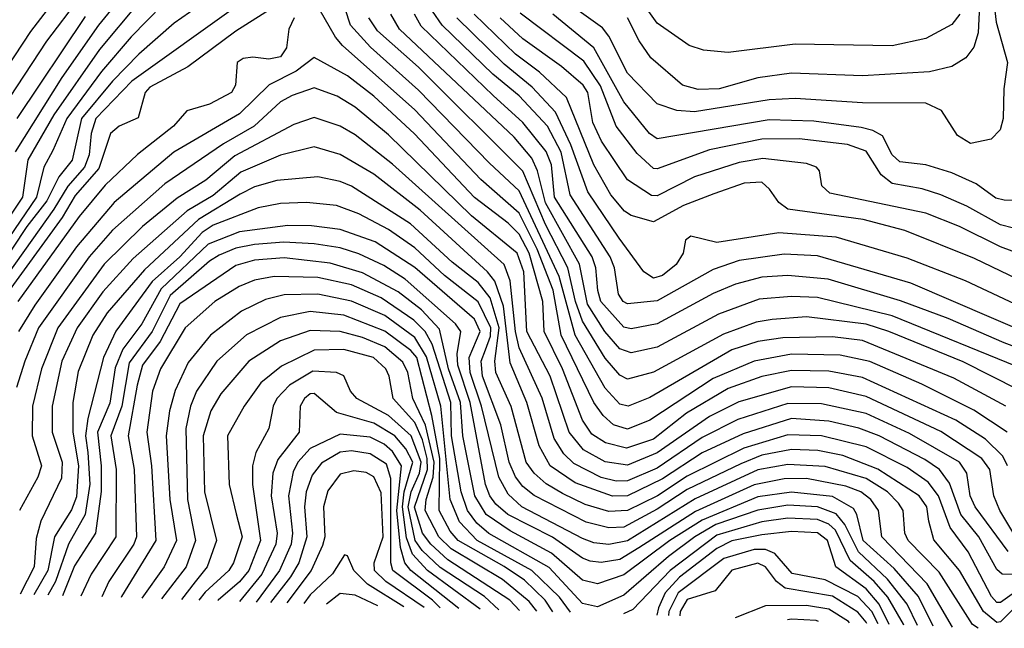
# Model space of a CAD drawing. Extents: x 501367 to 657802, y 482273 to 547541.
# Tile 367 of 656: x 617796 to 620435, y 484100 to 485730. Entities that reach past the tile are written whole.
import ezdxf

# ---------------------------------------------------------------- set-up
doc = ezdxf.new("R2010")
doc.units = 0

msp = doc.modelspace()

# ---------------------------------------------------------------- linework, layer by layer
at = {"layer": '0CON20XD'}
for points in [[(618044.9, 485905.1), (617867.9, 485672.1), (617768.3, 485521.7)], [(618120.6, 485855), (618007, 485715), (617909.1, 485575), (617783.6, 485376.4)], [(617923, 485827), (617825, 485698.3), (617715.7, 485534.3), (617571.7, 485265), (617556.1, 485185), (617535, 485165.4), (617505, 485149.4), (617495, 485152.5), (617455, 485213.8), (617436, 485255), (617416.3, 485335), (617385, 485369.8), (617255, 485392.8), (617207.2, 485407.2), (617015, 485518), (616847, 485577)], [(618222.4, 485815), (618095, 485683.8), (618015, 485591.1), (617922, 485465), (617885, 485379.2), (617860.7, 485335), (617841.1, 485255), (617663.6, 484995)], [(618333, 485807), (618209.6, 485720.4), (618115, 485637.7), (618044.4, 485565.6), (617961.6, 485465), (617936.4, 485353.6), (617901.1, 485308.9), (617868.6, 485245), (617815, 485176.3), (617695, 484996.6)], [(618543.6, 485806.4), (618375, 485699), (618246.6, 485603.4), (618145, 485549.4), (618132.2, 485535), (618113.3, 485466.7), (618062.2, 485445), (618039.3, 485425), (618008.5, 485331.5), (617945, 485258.9), (617909.5, 485200.5), (617753.1, 484985)], [(620439.2, 484695), (620300.3, 484770.3), (620055, 484870.4), (619975, 484880.8), (619841.7, 484878.3), (619775, 484868.1), (619705, 484845.4), (619485, 484718.1), (619427.1, 484695), (619405, 484700.3), (619365, 484742.7), (619285.3, 484885), (619242.2, 485042.2), (619135, 485272), (619055, 485345.5), (618865, 485540.9), (618736.6, 485656.6), (618683, 485715), (618654.1, 485804.1)], [(620402.5, 485815), (620413.3, 485723.3), (620443.7, 485615), (620434, 485545), (620432.7, 485465), (620424.5, 485435), (620400.2, 485409.8), (620345, 485398.8), (620309.6, 485419.6), (620267.2, 485487.2), (620225, 485506), (620055, 485506.9), (619875, 485519.3), (619805, 485514.9), (619605, 485483.5), (619557.1, 485487.1), (619505, 485504.8), (619425, 485587.1), (619375.6, 485685.6), (619358.2, 485708.2), (619224.4, 485805)], [(620371.5, 485825), (620365.4, 485694.7), (620353.2, 485656.8), (620332.1, 485627.9), (620295, 485604.7), (620235, 485590), (620055, 485580), (619865, 485586.7), (619775, 485574.4), (619671.2, 485545), (619615, 485543.3), (619572.3, 485555), (619487.5, 485627.5), (619456.4, 485673.6), (619425, 485734.7)], [(620316.2, 485745), (620295, 485717.3), (620225, 485679.8), (620135, 485660), (619875, 485664.4), (619695, 485642.5), (619628.8, 485648.8), (619590.6, 485660.6), (619505, 485720.3), (619453.4, 485793.4)], [(618114.7, 485775.2), (618010.2, 485649.8), (617887.4, 485475), (617817.8, 485355), (617803.7, 485255), (617631.6, 484998.4)], [(618375.5, 485764.5), (618096.3, 485565), (618000.1, 485465), (617987.4, 485425), (617982.2, 485367.8), (617969.4, 485335), (617925, 485284.4), (617887.4, 485222.6), (617724.6, 484995)], [(620443.4, 484625), (620354, 484684), (620214.1, 484754.1), (620075, 484814.4), (619995, 484831.5), (619865, 484834), (619765, 484815.4), (619655, 484769.1), (619485, 484657.3), (619425, 484633.1), (619387.6, 484645), (619359.6, 484669.6), (619335, 484704.8), (619247.8, 484885), (619225.7, 485005.7), (619183.4, 485115), (619135, 485211.6), (619032.2, 485302.2), (618855, 485488.9), (618661.3, 485661.3), (618642.8, 485682.8), (618599.1, 485759.1)], [(620515, 484882.6), (620185, 485024.2), (619935, 485097.1), (619845, 485101.7), (619725, 485084.9), (619655, 485060.6), (619505, 484977), (619425, 484968.9), (619413.5, 484975), (619401, 484995), (619390.8, 485065), (619379.2, 485095), (619271.3, 485261.3), (619247.3, 485375), (619210.9, 485445), (619135, 485525.7), (619064.3, 485584.3), (618928.6, 485715), (618902.6, 485752.6)], [(617971.2, 485738.8), (617787.9, 485465)], [(618531.9, 485735), (618517.7, 485705), (618511.3, 485655), (618495, 485630.6), (618463.9, 485623.9), (618420.8, 485629.2), (618395, 485625.9), (618379.1, 485615), (618374.2, 485555), (618363.5, 485535), (618305, 485503.3), (618244.1, 485485.9), (618208.4, 485445), (618111.4, 485368.6), (618025, 485286.8), (617955, 485202.6), (617790.8, 484975)], [(620475, 484738), (620325, 484813.6), (620125.9, 484895), (620065, 484914.3), (619905, 484933.8), (619812.6, 484927.4), (619770.5, 484919.5), (619682.3, 484887.7), (619495, 484785.5), (619425, 484767.5), (619405, 484778.3), (619365, 484823.7), (619305, 484922.4), (619285.7, 484975), (619265.5, 485065.5), (619205, 485181.7), (619144.4, 485324.4), (618865, 485602.4), (618755, 485700.2), (618732.2, 485735)], [(620495, 484790.4), (620135, 484936.9), (619935, 484985.7), (619865, 484988.5), (619778.6, 484981.4), (619669.1, 484940.9), (619505, 484852.9), (619435, 484838.1), (619405, 484848.4), (619364.6, 484895), (619318.3, 484968.3), (619296.8, 485075), (619205, 485239.7), (619184.3, 485325), (619168.7, 485358.7), (619121.5, 485415), (618814.5, 485705), (618791.2, 485745)], [(620615, 484797), (620435, 484864.6), (620285, 484929.9), (620157.4, 484977.4), (619963.5, 485035), (619855.1, 485045.1), (619785, 485040), (619715, 485021.5), (619655, 484996.8), (619505, 484915.5), (619435, 484902.3), (619415, 484906.8), (619354.2, 484975), (619345.7, 485004.3), (619340.8, 485065), (619330.2, 485095), (619229.5, 485255), (619221.1, 485341.1), (619207.2, 485377.2), (619145, 485454.2), (619065, 485526.7), (618872.4, 485712.4), (618854, 485745)], [(620507.9, 484947.9), (620330.9, 485030.9), (620175, 485091.5), (619985, 485147.9), (619831.2, 485158.8), (619665, 485133.4), (619595, 485150), (619580.9, 485139.1), (619574.7, 485105), (619555.7, 485074.3), (619519.2, 485045), (619495, 485037.7), (619469, 485055), (619402.8, 485145), (619318.6, 485268.6), (619273.6, 485395), (619232.3, 485482.3), (619169.7, 485549.7), (619095, 485611.1), (618967.4, 485735)], [(620495, 485023.1), (620355, 485090), (620168.9, 485165), (620057.1, 485195), (619855, 485222.8), (619830.5, 485240.5), (619806.1, 485276.1), (619784.9, 485294.9), (619738.1, 485291.9), (619656.7, 485263.3), (619575, 485232), (619495, 485188.7), (619435.4, 485205.4), (619416.9, 485216.9), (619380.9, 485260.9), (619335, 485341.2), (619261.9, 485521.9), (619189.3, 485589.3), (619125, 485637.4), (619014.6, 485744.6)], [(620505, 485091.9), (620425, 485121.3), (620315, 485175.8), (620225, 485212), (619968, 485265), (619946, 485285), (619940, 485325), (619932, 485335), (619905, 485345.2), (619787.9, 485357.9), (619725, 485347.6), (619605, 485309.5), (619505, 485258.3), (619489.5, 485259.5), (619425, 485301.4), (619355.2, 485405), (619332.4, 485455), (619318.5, 485535), (619306.7, 485555), (619248.7, 485605), (619145, 485678.5), (619083.6, 485735)], [(620495, 485162.4), (620425, 485180.2), (620335, 485230.8), (620265, 485261.3), (620215, 485277.1), (620135, 485291.5), (620104.9, 485314.9), (620065, 485378), (620015, 485395.4), (619885, 485410.9), (619785, 485409.9), (619645, 485381.2), (619505, 485330.4), (619495, 485331.7), (619451.3, 485371.3), (619394.8, 485445), (619353, 485553), (619308.5, 485618.5), (619137.3, 485747.3)], [(620485, 485244.8), (620435, 485246.3), (620412.3, 485252.3), (620360.2, 485290.2), (620295, 485319.5), (620225, 485341.1), (620155, 485349.7), (620135, 485368.2), (620108.9, 485418.9), (620083.2, 485433.2), (620051.3, 485441.3), (619925, 485458.6), (619805, 485461.8), (619505, 485411), (619484.4, 485425), (619415, 485510.2), (619334.8, 485654.8), (619225, 485744.6)], [(620443.6, 484535), (620431.2, 484561.2), (620385, 484606.7), (620305, 484657), (620055, 484771.5), (619965, 484788.5), (619865, 484790.2), (619785, 484774), (619695, 484741.8), (619583.8, 484676.2), (619495, 484606.7), (619422.9, 484582.8), (619366.3, 484596.3), (619329.5, 484619.5), (619305, 484657.6), (619250.8, 484795), (619202.3, 484895), (619198.1, 484975), (619161.9, 485105), (619135, 485155.7), (619105.8, 485185), (619015, 485254), (618854.6, 485424.6), (618745.1, 485525.1), (618675, 485579.8), (618585, 485628.8), (618537.5, 485592.5), (618464.3, 485555.7), (618385, 485477.5), (618209.3, 485375), (618049.4, 485240.6), (617948.3, 485121.7), (617836.4, 484965), (617792.6, 484895)], [(620472, 484335), (620423.2, 484415), (620406.9, 484455), (620396.7, 484525), (620375.5, 484555), (620265, 484627.1), (620065, 484720.7), (619965, 484743.8), (619865, 484746.6), (619723.9, 484706.1), (619645, 484667.4), (619505, 484569.6), (619425, 484536.9), (619365.6, 484545.6), (619307.7, 484577.7), (619268.8, 484625), (619217.5, 484775), (619155.1, 484895), (619147.6, 485055), (619129.6, 485105), (619007, 485205), (618785, 485421.9), (618695, 485495.5), (618647.1, 485525), (618585, 485547.4), (618526.5, 485526.5), (618495, 485510), (618424.8, 485445), (618342.6, 485397.4), (618185, 485290.2), (618045, 485166.5), (617982.2, 485095), (617846.6, 484905), (617810.1, 484815), (617787.4, 484745)], [(620445.9, 484305.9), (620357, 484425), (620344.1, 484455), (620335.2, 484515), (620314.8, 484545), (620181.5, 484621.5), (620065, 484675.1), (619945, 484701.1), (619855, 484702.3), (619720.8, 484659.2), (619625, 484610.6), (619505, 484528.9), (619425, 484494.9), (619395, 484494.3), (619355, 484503.8), (619281.3, 484541.3), (619255, 484567.5), (619228.4, 484608.4), (619196.2, 484716.2), (619135, 484851), (619124.7, 484894.8), (619110.9, 485030.9), (619094.2, 485074.2), (618795, 485342.8), (618695, 485421.9), (618655, 485444.8), (618585, 485468.4), (618530.7, 485449.3), (618372.9, 485365), (618295, 485300.5), (618218, 485252), (618125, 485176.4), (618022, 485075), (617898.3, 484905), (617854.4, 484795), (617830.3, 484695), (617829.5, 484615), (617854.2, 484535), (617844.8, 484505), (617795.8, 484415)], [(620505, 484244.3), (620429.5, 484245), (620415, 484257.1), (620367.3, 484345), (620319, 484405), (620288.4, 484488.4), (620261.6, 484525), (620222.4, 484552.4), (620100, 484615), (620045.6, 484635.6), (619965, 484654.9), (619865, 484661.5), (619735, 484620.7), (619625, 484569.7), (619519.4, 484500.6), (619425, 484454.9), (619385, 484453.8), (619285, 484489.4), (619217.5, 484535), (619188.8, 484588.8), (619155.6, 484705), (619110.8, 484810.8), (619092.7, 484962.7), (619069.9, 485029.9), (619049.9, 485055), (618869.4, 485219.4), (618745, 485315.8), (618655, 485368.7), (618585, 485389.2), (618495, 485367.2), (618388.4, 485321.6), (618315, 485259.1), (618245, 485217.6), (618099.7, 485090.3), (618018.9, 485001.1), (617949.6, 484905), (617909.3, 484815), (617883.2, 484695), (617882.7, 484625), (617910.1, 484545), (617908.2, 484501.8), (617852.8, 484387.2), (617839.8, 484340.2), (617834.9, 484265), (617796.9, 484191)], [(620475.1, 484204.9), (620425, 484169.1), (620415, 484169.2), (620401.4, 484185), (620338.8, 484305), (620290.3, 484370.3), (620258.9, 484455), (620231.6, 484491.6), (620175, 484530.2), (620065, 484585.7), (619945, 484615.1), (619855, 484617.8), (619737.3, 484582.7), (619585, 484507.6), (619505.7, 484455), (619425, 484415.1), (619375, 484412.7), (619311.9, 484431.9), (619250.6, 484460.6), (619206.8, 484486.8), (619175.1, 484515.1), (619153.3, 484545), (619113.7, 484693.7), (619072.6, 484785), (619069.4, 484815), (619081, 484905), (619057.3, 484985), (619025, 485026.3), (618955, 485080.7), (618843.3, 485183.3), (618685, 485284.2), (618655, 485296.8), (618595, 485308.7), (618485, 485299.4), (618425, 485282.4), (618386.9, 485263.1), (618274.9, 485195), (618130.3, 485059.7), (618030.7, 484945), (617992.1, 484885), (617952.5, 484787.5), (617938.6, 484705), (617938.2, 484625), (617953.4, 484535), (617948.1, 484451.9), (617935, 484417.1), (617889.4, 484345), (617871.1, 484255), (617834.1, 484189.8)], [(620472.5, 484165), (620425, 484117.4), (620415, 484115.3), (620379.1, 484145), (620315, 484254.8), (620246.8, 484336.8), (620232.8, 484387.2), (620227.3, 484425), (620207.3, 484455), (620096.4, 484526.4), (620002.9, 484562.9), (619935.8, 484575.8), (619865, 484579.1), (619785, 484563.2), (619729.2, 484540.8), (619585, 484471.3), (619505, 484418.6), (619415, 484370.6), (619375, 484368.6), (619314.2, 484384.2), (619175.4, 484455.4), (619145, 484479.4), (619125.4, 484505.4), (619108, 484545), (619085.7, 484645), (619036.8, 484775), (619033.2, 484815), (619044.6, 484845.4), (619057.7, 484882.3), (619059.1, 484905), (619025, 484974), (618935, 485044.6), (618855, 485119.2), (618785, 485168.4), (618705, 485210.3), (618645, 485231.9), (618565, 485240.8), (618495, 485237.3), (618435, 485226), (618315, 485179.6), (618285, 485160.1), (618224.9, 485095), (618151.2, 485028.8), (618054.1, 484895.9), (618020.7, 484825), (617978.6, 484661.4), (617972.2, 484615), (617978.9, 484571.1), (617983.6, 484486.4), (617971.1, 484405), (617926.5, 484325), (617891.6, 484225), (617871.8, 484188.5)], [(620364.9, 484100), (620350, 484110), (620260.6, 484250.6), (620177.9, 484335), (620168.3, 484355), (620163.8, 484415), (620151.6, 484435), (620121.8, 484465), (620065, 484500.7), (619955, 484533.4), (619855, 484539), (619775, 484524.4), (619606.9, 484446.9), (619425, 484334.1), (619375, 484324.2), (619335, 484329), (619305, 484340.4), (619142.2, 484425), (619105, 484458.8), (619080.1, 484505), (619033.7, 484695), (619003.4, 484785), (619000.9, 484825), (619030.1, 484895), (619015, 484928), (618855, 485065.9), (618748.9, 485135), (618655, 485167.9), (618578.2, 485178.2), (618515, 485178.7), (618385, 485161.8), (618301.1, 485128.9), (618175, 485008.7), (618123.5, 484915), (618072.1, 484847.9), (618052.3, 484797.7), (618037.2, 484702.8), (618004.1, 484625), (618014.3, 484535), (618014.1, 484465.9), (617999.1, 484355), (617942.5, 484267.5), (617910.4, 484187.3)], [(620296.3, 484102.9), (620228.8, 484218.8), (620107, 484345), (620098.5, 484415), (620077.7, 484445), (620050.7, 484465), (620010.9, 484480.9), (619905, 484501), (619845, 484499.9), (619765, 484484), (619607.1, 484412.9), (619456, 484315), (619405, 484284.3), (619355, 484276.1), (619325, 484279.6), (619305, 484287.4), (619223.8, 484343.8), (619104.8, 484405), (619072.2, 484432.2), (619055.8, 484455), (619044.9, 484485.1), (619003.2, 484705), (618970.4, 484805), (618968.8, 484835), (618978.9, 484895), (618964.5, 484915), (618829, 485035), (618771.8, 485071.8), (618705, 485102.7), (618655, 485119.2), (618585, 485130), (618503.8, 485133.8), (618425, 485128.3), (618375, 485118), (618330.9, 485099.1), (618305, 485083.3), (618198.9, 484991.1), (618151.5, 484895), (618089.3, 484810.7), (618069.4, 484695), (618040.1, 484615), (618054.7, 484525), (618053.4, 484345), (617987.3, 484245), (617959.4, 484185.7)], [(620244.8, 484105.2), (620205.1, 484185), (620140.3, 484260.3), (620057.3, 484335), (620040.4, 484405), (620030.8, 484420.8), (619975, 484452.7), (619865, 484464.9), (619775, 484451.9), (619625, 484389.3), (619538.9, 484335), (619415, 484242.8), (619345, 484218.9), (619305, 484229.1), (619221.2, 484301.2), (619110.8, 484360.8), (619046.4, 484405), (619015.6, 484455), (618983.7, 484615), (618978, 484705), (618945.2, 484795.2), (618921.3, 484901.3), (618872.8, 484952.8), (618810.8, 485000.8), (618715, 485052.3), (618628.3, 485078.3), (618505, 485091.9), (618425, 485086), (618375, 485072), (618225, 484969.3), (618172.3, 484867.7), (618125.3, 484805), (618111.2, 484751.2), (618086.9, 484615), (618103.2, 484525), (618109.2, 484345), (618101.5, 484325), (618034.6, 484225), (618015.8, 484183.8)], [(620202.9, 484107), (620174.9, 484165), (620121.8, 484231.8), (620044.6, 484304.6), (620008.2, 484378.2), (619985, 484406.9), (619935, 484425.3), (619855, 484429.5), (619775, 484416.5), (619662.4, 484377.6), (619605.6, 484345), (619535, 484292.1), (619415, 484188.6), (619345, 484157.6), (619305, 484166.7), (619215, 484263.1), (619053.5, 484353.5), (619021.4, 484381.4), (618996.2, 484415), (618979.4, 484465), (618953.6, 484615), (618952, 484705), (618901.2, 484861.2), (618883.2, 484895), (618852.9, 484925), (618765, 484985.3), (618685, 485020.2), (618595, 485039.6), (618477.7, 485042.3), (618425, 485032.7), (618384.7, 485015.3), (618319.2, 484975), (618239.6, 484905), (618173, 484795), (618152.1, 484735), (618136.6, 484625), (618149.5, 484535), (618160.5, 484335), (618069.1, 484185), (618068, 484182.1)], [(619272.7, 484142.9), (619243.4, 484183.4), (619169, 484255), (619022.1, 484335), (618975.1, 484385.1), (618949.6, 484445), (618924.9, 484695), (618886.7, 484826.7), (618855, 484878.8), (618775, 484937.7), (618685, 484976.2), (618595, 484995.1), (618505, 484993), (618455, 484980.5), (618390.3, 484949.7), (618307.4, 484885), (618248, 484812), (618212.9, 484737.1), (618197.8, 484682.2), (618188.6, 484615), (618198.4, 484445), (618216.4, 484335), (618182.9, 484265), (618123.7, 484180.3)], [(619225.4, 484144.4), (619204.9, 484174.9), (619148.9, 484228.9), (619095, 484265.1), (618971.3, 484335), (618949.8, 484359.8), (618920.6, 484415), (618922.4, 484555), (618900.3, 484670.3), (618860.7, 484825), (618844.2, 484844.2), (618775, 484895.5), (618665, 484938.2), (618575, 484948.5), (618495, 484932.2), (618404.2, 484885.8), (618324.4, 484815), (618269.7, 484735), (618254.1, 484695), (618241, 484635), (618245.4, 484445), (618267.4, 484335), (618242.5, 484265), (618176.2, 484178.6)], [(619182.2, 484145.8), (619161.5, 484171.5), (619090.4, 484230.4), (618952.7, 484312.7), (618919.1, 484345), (618883, 484415), (618885.5, 484445), (618904.4, 484505), (618906.8, 484545), (618883.8, 484643.8), (618849.5, 484715), (618836.7, 484785), (618822.8, 484812.8), (618775, 484853.4), (618715, 484879), (618655, 484894.9), (618575, 484897.7), (618495, 484870), (618410.3, 484815), (618335, 484727.5), (618307.9, 484682.1), (618288.2, 484615), (618291.4, 484465), (618323.5, 484335), (618298.2, 484265), (618265.9, 484224.1), (618229.4, 484176.9)], [(619135.5, 484147.3), (619109.5, 484175), (618943.5, 484283.5), (618897.8, 484325), (618875.6, 484355), (618854.5, 484424.5), (618888.9, 484525), (618888.1, 484555), (618875.6, 484605), (618855, 484651.5), (618796.8, 484715), (618786.3, 484775), (618777.2, 484795), (618744.1, 484825), (618665, 484846.5), (618584.9, 484845.1), (618498, 484802), (618442.2, 484757.8), (618397.6, 484695), (618353.3, 484615), (618357.6, 484485), (618376.4, 484406.4), (618392.2, 484345), (618369, 484275), (618356.2, 484255), (618293.3, 484196.7), (618276.4, 484175.4)], [(619080.7, 484149.1), (619041.9, 484185), (618923.2, 484263.2), (618875, 484308), (618856.3, 484335), (618837.7, 484425), (618845, 484465), (618867.9, 484515), (618872.2, 484545), (618845.7, 484615.7), (618785, 484670.3), (618699.3, 484715), (618682.4, 484735), (618665, 484776.1), (618644.8, 484784.8), (618581.8, 484788.2), (618518.8, 484751.2), (618485.2, 484715), (618475.2, 484695), (618463.5, 484635), (618428.9, 484571.1), (618420.3, 484535), (618420.4, 484485), (618441.6, 484335), (618410.3, 484255), (618385, 484224.1), (618328.3, 484175), (618327.3, 484173.7)], [(619029.9, 484150.8), (618888.9, 484255), (618848.5, 484298.5), (618832.6, 484342.6), (618821.9, 484425), (618826.9, 484465), (618849.9, 484545), (618830.7, 484580.7), (618802, 484615), (618745, 484649.4), (618645, 484678.1), (618585, 484729.1), (618575, 484728.3), (618559.3, 484715), (618548.2, 484695), (618545.2, 484625), (618487.8, 484552.2), (618474.1, 484515), (618470.2, 484455), (618486.4, 484355), (618482.7, 484325), (618445.1, 484244.9), (618385.6, 484171.8)], [(618973.1, 484152.6), (618844.3, 484254.3), (618828.1, 484275), (618816.7, 484316.7), (618806.7, 484415), (618819, 484535), (618795, 484573.5), (618772.8, 484592.8), (618735, 484611.6), (618655, 484620.3), (618575, 484581.3), (618541.9, 484545), (618529.3, 484519.3), (618516.9, 484455), (618527, 484355), (618523.4, 484325), (618492.1, 484255), (618430.2, 484170.3)], [(618923, 484154.3), (618902.5, 484175), (618796.5, 484255), (618791.1, 484275), (618790.9, 484500.9), (618779.6, 484539.6), (618735, 484566.9), (618685, 484575.1), (618655, 484572), (618605, 484542), (618580.3, 484509.7), (618564, 484465), (618559.8, 484425), (618565.7, 484345), (618544.3, 484275.7), (618522.3, 484237.7), (618468.7, 484169.1)], [(618880, 484155.7), (618777.4, 484225), (618747.1, 484255), (618746.1, 484275), (618770, 484345), (618765, 484462.7), (618745, 484505.6), (618725, 484516.8), (618692, 484522), (618655, 484512.8), (618621.9, 484468.1), (618610.1, 484425), (618613.8, 484345), (618608.1, 484321.9), (618577.4, 484255), (618511.7, 484167.7)], [(620166.1, 484108.6), (620165, 484111), (620122.9, 484182.9), (620086.4, 484225), (620021.9, 484281.9), (619982.9, 484362.9), (619965, 484378.6), (619935, 484391.1), (619855, 484394.7), (619785.3, 484385.3), (619665, 484349.1), (619539.8, 484255), (619439.7, 484150.3), (619414.2, 484138.3)], [(620127.1, 484110.3), (620100, 484165), (620065, 484205.7), (619983.8, 484265), (619961.2, 484335), (619935, 484355.5), (619865, 484359.5), (619785, 484350.6), (619705, 484334.4), (619665, 484313.9), (619565, 484236.5), (619526.5, 484195), (619508, 484155), (619504.2, 484135.3)], [(620097.3, 484111.6), (620080.4, 484145), (620042.9, 484185), (619955, 484229.8), (619866.7, 484246.7), (619820.1, 484300.1), (619795, 484310.9), (619765, 484311.2), (619683.2, 484286.8), (619561.1, 484195), (619536.3, 484145), (619535.3, 484134.3)], [(618825.6, 484157.4), (618728.5, 484218.5), (618691.9, 484255), (618675, 484293.8), (618667, 484297), (618634.2, 484245.8), (618575, 484189.9), (618557.6, 484166.2)], [(620067.1, 484112.9), (620065, 484116.8), (620042.7, 484142.7), (619975, 484185.8), (619847.6, 484207.6), (619824.9, 484224.9), (619794.8, 484265), (619775, 484274.5), (619705, 484255.2), (619659.8, 484200.2), (619585, 484176.8), (619566.5, 484145), (619565.4, 484133.3)], [(618755.9, 484159.7), (618695, 484189.1), (618655, 484193.5), (618618.3, 484164.2)], [(620020.2, 484114.9), (620017.8, 484117.8), (619965, 484150.9), (619905, 484161.3), (619795, 484160.5), (619713.6, 484128.3)], [(619937.6, 484118.5), (619930.7, 484120.7), (619865, 484124.1), (619853.9, 484122.2)]]:
    msp.add_lwpolyline(points, dxfattribs=at)

doc.saveas('drawing.dxf')
